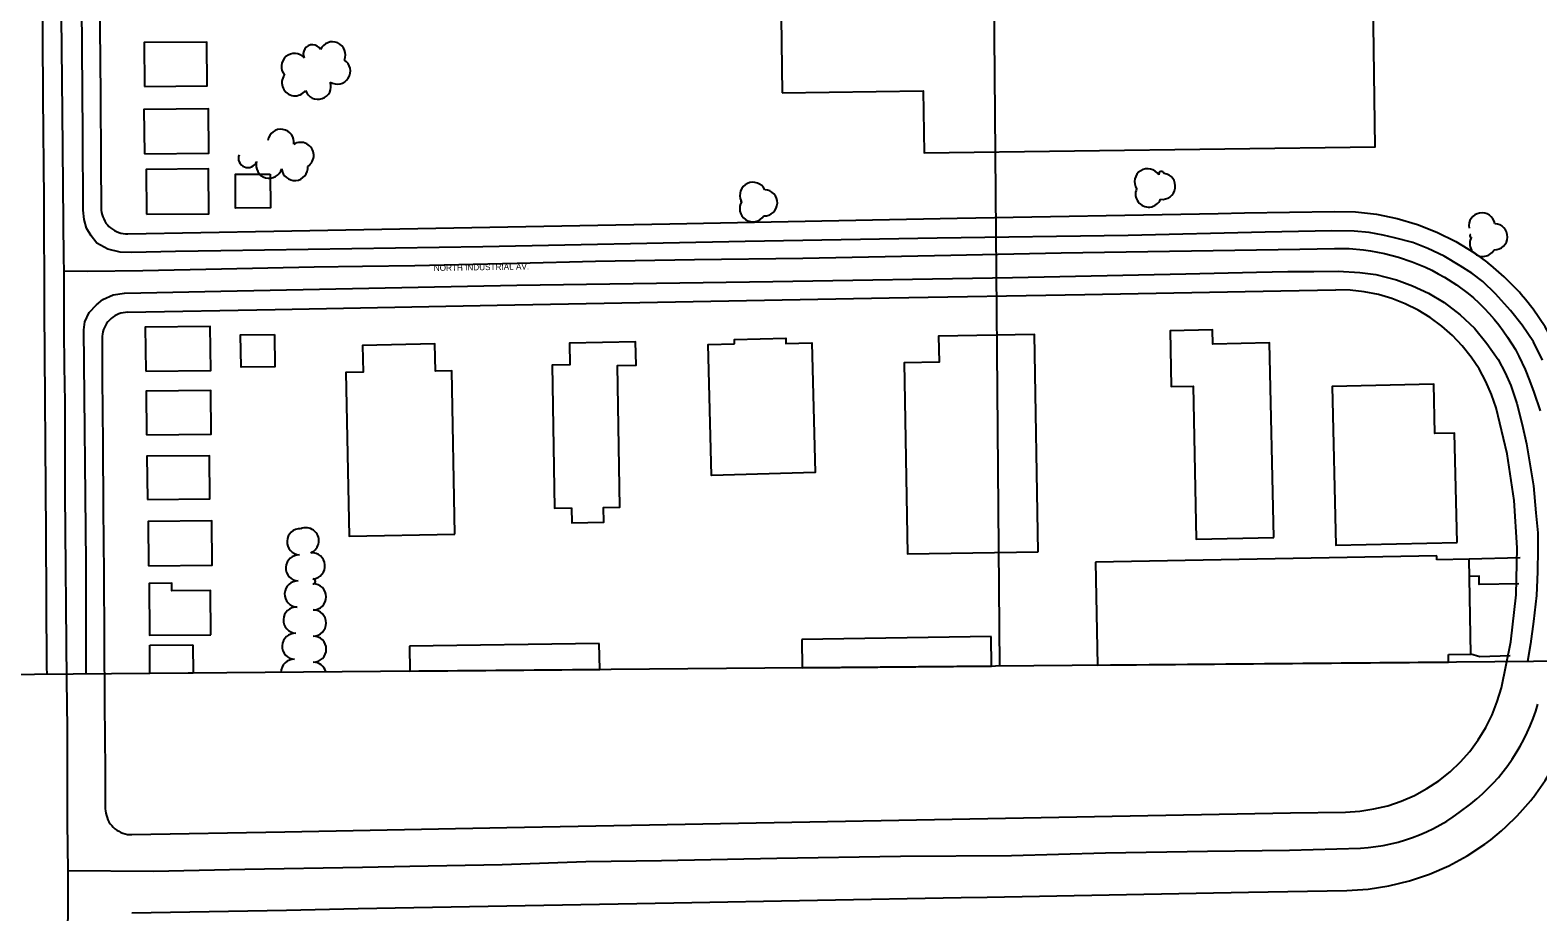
# Model space of a CAD drawing. Extents: x -2233 to 187241, y 4582 to 150524.
# Drawn here: x 116272 to 117426, y 57219 to 57894 of the extents above; entities that cross this region are included whole.
import ezdxf

# ---------------------------------------------------------------- set-up
doc = ezdxf.new("R2010")
doc.units = 0
for name, color, linetype in [('60', 7, 'Continuous'), ('BLDG', 7, 'Continuous'), ('GE_X_CL_2000', 7, 'Continuous'), ('GRID', 7, 'Continuous'), ('ROAD', 7, 'Continuous'), ('ROAD-NAME', 7, 'Continuous'), ('RW_X_Fee_RW', 7, 'Continuous'), ('TREES', 7, 'Continuous'), ('WALL', 7, 'Continuous')]:
    doc.layers.add(name, color=color, linetype=linetype)

msp = doc.modelspace()

# ---------------------------------------------------------------- linework, layer by layer
at = {"layer": '60'}
msp.add_line((120014.2, 57433.2), (115014.4, 57389.6), dxfattribs=at)
at = {"layer": 'BLDG'}
for p, q in [((117349.1, 57491.4), (117087.8, 57486.7)), ((117087.8, 57486.7), (117089.2, 57407.7)), ((117349.2, 57488.4), (117349.1, 57491.4)), ((117373.9, 57488.8), (117349.2, 57488.4)), ((117375.2, 57416.2), (117373.9, 57488.8)), ((116707.9, 57424.4), (116562.5, 57422.2)), ((116708.2, 57404.3), (116707.9, 57424.4)), ((117007.8, 57429.7), (116862.9, 57427.4)), ((116862.9, 57427.4), (116863.3, 57405.7)), ((117008.1, 57407), (117007.8, 57429.7)), ((116363.7, 57423), (116396.8, 57423.3)), ((116363.9, 57401.3), (116363.7, 57423)), ((116396.8, 57423.3), (116397, 57401.6)), ((116562.5, 57422.2), (116562.8, 57403.1)), ((117357.9, 57415.8), (117375.2, 57416.2)), ((117358, 57410), (117357.9, 57415.8)), ((116397, 57401.6), (116363.9, 57401.3)), ((116562.8, 57403.1), (116708.2, 57404.3)), ((116863.3, 57405.7), (117008.1, 57407)), ((117089.2, 57407.7), (117358, 57410))]:
    msp.add_line(p, q, dxfattribs=at)
for points in [[(116847.9, 57846.1), (116955.9, 57847.6), (116956.5, 57800.1), (117301.9, 57804.7), (117298.4, 58065.5), (117076.9, 58062.6), (117076.4, 58095.5), (117027.1, 58094.8), (117027.6, 58060.8), (116845.1, 58058.4)], [(116359.7, 57850.9), (116407.6, 57851.3), (116407.3, 57884.9), (116359.4, 57884.5)], [(116359.6, 57799.3), (116409, 57799.7), (116408.7, 57833.7), (116359.3, 57833.3)], [(116361.2, 57753), (116408.9, 57753.4), (116408.6, 57787.7), (116360.9, 57787.3)], [(116455.8, 57783.8), (116456.1, 57758), (116429.5, 57757.7), (116429.3, 57783.6)], [(116360.6, 57632.8), (116410.4, 57633.3), (116410.1, 57667), (116360.3, 57666.5)], [(116459.3, 57661), (116459.5, 57636.1), (116433.6, 57635.9), (116433.3, 57660.8)], [(116686.6, 57528.2), (116686.8, 57516.8), (116711.3, 57517.2), (116711.1, 57528.4), (116723.7, 57528.6), (116721.8, 57637.2), (116736, 57637.5), (116735.7, 57655.3), (116685, 57654.4), (116685.3, 57637.6), (116671.7, 57637.4), (116673.7, 57528)], [(116811.3, 57653.7), (116811.3, 57657.2), (116850.7, 57658.2), (116850.8, 57654), (116870.5, 57654.6), (116873.1, 57555.2), (116793.9, 57553.1), (116791.2, 57653.2)], [(117044, 57494.6), (117041.1, 57661), (116967.7, 57659.7), (116968, 57639.8), (116941.3, 57639.3), (116943.8, 57492.9)], [(117224.2, 57505.6), (117221.1, 57654.5), (117177.5, 57653.6), (117177.3, 57664.5), (117144.9, 57663.8), (117145.8, 57621.1), (117162.5, 57621.4), (117164.9, 57504.3)], [(116597.3, 57508), (116594.9, 57633.1), (116582.5, 57632.9), (116582.1, 57653.7), (116526.6, 57652.6), (116527, 57632), (116513.8, 57631.8), (116516.3, 57506.4)], [(117364.6, 57501.7), (117362.6, 57585.5), (117347.6, 57585.2), (117346.7, 57623), (117268.9, 57621.1), (117271.8, 57499.5)], [(116361.3, 57584.2), (116410.7, 57584.6), (116410.4, 57618), (116361, 57617.5)], [(116361.9, 57534.6), (116409.6, 57535), (116409.4, 57568.1), (116361.6, 57567.7)], [(116362.7, 57483.8), (116411.5, 57484.3), (116411.2, 57518.3), (116362.4, 57517.8)], [(116410.5, 57431), (116410.2, 57464.9), (116380.7, 57464.7), (116380.6, 57470.5), (116363.2, 57470.4), (116363.5, 57430.6)]]:
    msp.add_lwpolyline(points, close=True, dxfattribs=at)
at = {"layer": 'GE_X_CL_2000'}
for points in [[(116295.7, 57928.9), (116296.7, 57831.3), (116297.7, 57719.5), (116297.9, 57709.6)], [(116297.9, 57709.6), (116315.8, 57709.4), (116358.5, 57710), (116418.7, 57711.3), (116489.5, 57712.7), (116526.6, 57713.3), (116566.7, 57713.9), (116645, 57715.6), (116705, 57717), (116780.8, 57718.4), (116863.8, 57719.4), (116976.9, 57721.6), (117061.5, 57723.4), (117244.1, 57726.3), (117270.8, 57726.9), (117281.9, 57726.7), (117292.9, 57725.8), (117298.3, 57725), (117303.7, 57724.1), (117309.1, 57723), (117319.8, 57720.2), (117330.2, 57716.7), (117340.3, 57712.4), (117345.3, 57710.1), (117350.2, 57707.5), (117354.9, 57704.8), (117364.2, 57698.9), (117373.1, 57692.3), (117377.2, 57689), (117381.2, 57685.2), (117385.3, 57681.2), (117389.2, 57677), (117392.9, 57672.7), (117396.5, 57668.3), (117399.9, 57663.7), (117403.2, 57659), (117409.2, 57649.4), (117411.9, 57644.4), (117416.8, 57634.2), (117420.1, 57625.7), (117423.4, 57616.8), (117428.2, 57602.5)], [(116297.9, 57709.6), (116297.9, 57664.3), (116298.3, 57636.7), (116298.8, 57609.2), (116298.6, 57574.4), (116298.8, 57539.5), (116300.1, 57396), (116300.5, 57359.6), (116300.6, 57323.3), (116300.6, 57286.9), (116300.9, 57250.6)], [(116300.9, 57250.6), (116366.6, 57250), (116436.6, 57251.6), (116526.6, 57253.1), (116562.8, 57253.7), (116633.6, 57255.2), (116697.6, 57257.4), (116755.5, 57258.1), (116843.9, 57259.9), (116938.5, 57261.5), (117023.4, 57262), (117095.4, 57264), (117173.6, 57265.4), (117236.2, 57266.2), (117290.6, 57267.6), (117296.5, 57268.1), (117302.3, 57268.8), (117308.1, 57269.7), (117313.8, 57270.9), (117319.4, 57272.3), (117325, 57274), (117330.5, 57275.8), (117335.9, 57277.9), (117341.3, 57280.2), (117346.5, 57282.7), (117351.6, 57285.5), (117356.7, 57288.4), (117361.6, 57291.5), (117366.3, 57294.9), (117375.1, 57301.6), (117379.6, 57305.3), (117384, 57309.2), (117388.2, 57313.2), (117392.3, 57317.4), (117396.2, 57321.8), (117399.9, 57326.3), (117403.4, 57331), (117406.8, 57335.8), (117409.9, 57340.7), (117412.9, 57345.7), (117415.7, 57350.8), (117418.3, 57356.1), (117420.6, 57361.4), (117422.8, 57366.9), (117424.8, 57372.4), (117426.5, 57378)], [(116300.9, 57250.6), (116300.9, 57223.4), (116300.8, 57202.3)]]:
    msp.add_lwpolyline(points, dxfattribs=at)
at = {"layer": 'GRID'}
msp.add_line((116990.8, 60104.7), (117014.4, 57407), dxfattribs=at)
at = {"layer": 'ROAD'}
for points in [[(116272, 58111.6), (116275.3, 58098.1), (116277.6, 58083.6), (116279.4, 58069.3), (116281, 58052), (116281.2, 58024.2), (116281.4, 57935.6), (116281.8, 57842.9), (116282.7, 57764.2), (116283, 57680.2), (116284.1, 57508.5), (116284.8, 57406.1), (116284.9, 57400.6)], [(116418.1, 57725), (116383.4, 57724.4), (116349.8, 57723.7), (116341.2, 57723.9), (116331.7, 57726.4), (116323.3, 57730.9), (116318.8, 57736.5), (116315.4, 57742.4), (116313.4, 57749.1), (116312.8, 57756.2), (116312.6, 57814.4), (116311.5, 57945.9)], [(117430.1, 57641.2), (117423, 57655.2), (117414.4, 57668), (117405.6, 57679.2), (117394.1, 57692.2), (117384.3, 57701.5), (117375.9, 57708), (117367, 57713.6), (117354.8, 57720.8), (117342.2, 57726.7), (117330.7, 57731.4), (117316.6, 57735), (117307.9, 57737.1), (117297.2, 57739.1), (117285.8, 57740), (117268.8, 57740.3), (117217.7, 57739.2), (117112.7, 57736.7), (116966.6, 57734.8), (116819.5, 57732.2), (116618.8, 57728.2), (116418.1, 57725)], [(116418.1, 57694.2), (116644.8, 57698.6), (116840.7, 57701.5), (117024.3, 57704.5), (117157, 57707.4), (117210.9, 57708.6), (117235, 57709.2), (117255, 57709.1), (117273.5, 57709.5), (117290.2, 57708.5), (117302.4, 57707), (117318.1, 57702.8), (117330.4, 57698.3), (117342.8, 57692.5), (117354.6, 57685.4), (117366.9, 57675.9), (117378, 57665.7), (117387.4, 57654), (117396.1, 57641.7), (117401.5, 57631.7), (117405.7, 57621.8), (117410.4, 57608.1), (117414.4, 57592.1), (117417.7, 57577.2), (117420.2, 57561.9), (117423.2, 57545.1), (117424.9, 57524.4), (117426.4, 57509), (117426.4, 57496.6), (117426.2, 57479.3), (117425.4, 57461.2), (117423, 57441.1), (117420.9, 57424.1), (117418.6, 57410.5)], [(116315.1, 57400.9), (116315.1, 57486.4), (116313.2, 57664.5), (116314.1, 57670.6), (116317.3, 57677.8), (116322.9, 57683.7), (116327.7, 57687.8), (116335.6, 57691.2), (116344.4, 57692.7), (116357, 57692.9), (116418.1, 57694.2)]]:
    msp.add_lwpolyline(points, dxfattribs=at)
at = {"layer": 'RW_X_Fee_RW'}
for points in [[(116324.5, 58044), (116324.8, 57999), (116325.1, 57947.5), (116325.5, 57895.9), (116325.9, 57844.4), (116326.2, 57792.9), (116326.5, 57757.9)], [(116326.5, 57757.9), (116326.6, 57756.1), (116326.8, 57754.4), (116327.2, 57752.7), (116327.8, 57751), (116328.5, 57749.4), (116329.3, 57747.8), (116330.2, 57746.3), (116331.3, 57745), (116332.5, 57743.7), (116333.8, 57742.5), (116335.3, 57741.5), (116336.8, 57740.5), (116338.3, 57739.7), (116340, 57739.1), (116341.6, 57738.6), (116343.4, 57738.2), (116345.1, 57738.1), (116346.9, 57738)], [(116346.9, 57738), (116458.6, 57740.1), (116761.8, 57745.8), (116981.8, 57749.9), (117181.8, 57753.6), (117201.8, 57754), (117270.7, 57755.2)], [(117270.7, 57755.2), (117286.8, 57754.8), (117302.9, 57753), (117318.7, 57749.8), (117334.2, 57745.2), (117349.2, 57739.3), (117363.7, 57732.1), (117377.5, 57723.7), (117388.2, 57715.9)], [(117452.1, 57621.3), (117446.8, 57637), (117440.1, 57652.2), (117432.1, 57666.7), (117422.8, 57680.4), (117416.9, 57687.8), (117413.7, 57691.7), (117412.3, 57693.3), (117402.5, 57703.4), (117400.7, 57705.1), (117390.4, 57714.1), (117388.2, 57715.9)], [(116346.8, 57678), (116459.7, 57680.1), (116629.7, 57683.3), (116779.7, 57686.1), (116929.7, 57688.9), (117079.6, 57691.7), (117229.6, 57694.5), (117271.8, 57695.2)], [(117394.5, 57604.7), (117391, 57615), (117386.6, 57625), (117381.4, 57634.6), (117375.4, 57643.7), (117368.5, 57652.3), (117361, 57660.2), (117352.8, 57667.4), (117344, 57673.9), (117334.7, 57679.6), (117324.9, 57684.4), (117314.7, 57688.4), (117304.3, 57691.5), (117293.5, 57693.7), (117282.7, 57694.9), (117271.8, 57695.2)], [(116346.8, 57678), (116345.1, 57677.9), (116343.4, 57677.6), (116341.7, 57677.2), (116340.1, 57676.7), (116338.5, 57676), (116336.9, 57675.2), (116335.5, 57674.2), (116334.1, 57673.1), (116332.9, 57672), (116331.7, 57670.7), (116330.7, 57669.3), (116329.8, 57667.8), (116329, 57666.3), (116328.3, 57664.7), (116327.8, 57663), (116327.5, 57661.3), (116327.3, 57659.6), (116327.2, 57657.9)], [(116327.2, 57657.9), (116327.4, 57627.6), (116327.7, 57577.6), (116328.1, 57527.6), (116328.5, 57477.6)], [(117410.7, 57497.7), (117408.4, 57533.8), (117403, 57569.5), (117394.5, 57604.7)], [(117398.5, 57390.3), (117405.7, 57425.7), (117409.7, 57461.6), (117410.7, 57497.7)], [(116328.5, 57477.6), (116328.8, 57427.6), (116329.2, 57377.6), (116329.5, 57327.6), (116329.7, 57297.8)], [(117279.2, 57295.3), (117290.1, 57295.9), (117300.9, 57297.6), (117311.5, 57300.1), (117321.9, 57303.6), (117331.9, 57308), (117341.5, 57313.2), (117350.6, 57319.2), (117359.2, 57326), (117367.1, 57333.6), (117374.3, 57341.7), (117380.8, 57350.5), (117386.5, 57359.9), (117391.4, 57369.6), (117395.4, 57379.8), (117398.5, 57390.3)], [(117390.3, 57274), (117398.5, 57280.9), (117402.1, 57284.1), (117410.3, 57292), (117413, 57295), (117421, 57304.1), (117422.5, 57306.1), (117423.1, 57306.7), (117432.1, 57319.3), (117440, 57332.6), (117446.8, 57346.5), (117452.3, 57360.9), (117456.7, 57375.8)], [(116329.7, 57297.8), (116329.8, 57296.1), (116330.1, 57294.3), (116330.5, 57292.6), (116331, 57291), (116331.7, 57289.3), (116332.5, 57287.8), (116333.5, 57286.3), (116334.6, 57284.9), (116335.8, 57283.7), (116337.1, 57282.5), (116338.5, 57281.4), (116340, 57280.5), (116341.6, 57279.7), (116343.2, 57279.1), (116344.9, 57278.6), (116346.6, 57278.2), (116348.4, 57278), (116350.1, 57278)], [(116350.1, 57278), (116467.2, 57280.2), (116637.2, 57283.4), (116787.1, 57286.2), (116937.1, 57289), (117087.1, 57291.8), (117237.1, 57294.6), (117279.2, 57295.3)], [(117280.3, 57235.3), (117296.4, 57236.3), (117312.4, 57238.7), (117328.1, 57242.5), (117343.4, 57247.6), (117358.2, 57254.1), (117372.4, 57261.8), (117385.9, 57270.7), (117390.3, 57274)], [(116350.1, 57218), (116468.3, 57220.2), (116523.3, 57221.3), (116765, 57225.8), (116984.9, 57229.8), (117004.9, 57230.2), (117204.9, 57233.9), (117280.3, 57235.3)]]:
    msp.add_lwpolyline(points, dxfattribs=at)
at = {"layer": 'TREES'}
for centre, radius, start, end in [((116474.5, 57866.1), 10, 40.5586, 220.5586), ((116488.2, 57875.9), 6.95, 27.6243, 207.6243), ((116503.6, 57875.1), 10, 336.4308, 156.4308), ((116507.3, 57862.7), 10, 237.3098, 57.3098), ((116474.9, 57853.7), 10, 143.6967, 323.6967), ((116492.5, 57851), 10, 198.8564, 18.8564), ((116464.1, 57808.1), 10, 351.3099, 171.3099), ((116479.3, 57798.1), 10, 302.2668, 122.2668), ((116438.8, 57795.9), 7.18, 158.513, 338.513), ((116455.1, 57790.6), 10, 164.1919, 344.1919), ((116474.7, 57788.8), 10, 185.2124, 5.2124), ((117127.7, 57777.9), 10, 32.1454, 212.1454), ((117138.3, 57783.7), 2.18, 14.4893, 194.4893), ((117138.9, 57774.4), 10, 261.8183, 81.8183), ((116825.5, 57767.5), 10, 24.9988, 204.9988), ((116834.2, 57761.8), 10, 267.8209, 87.8209), ((117128.4, 57768.5), 10, 156.2148, 336.2148), ((116825.4, 57757.3), 10, 146.6525, 326.6525), ((116816.7, 57763), 0.426, 140.7006, 320.7006), ((117383.6, 57744.1), 10, 9.9599, 189.9599), ((117375.3, 57736.5), 0.943, 105.9811, 285.9811), ((117393.2, 57735.8), 10, 268.6775, 88.6775), ((117384.3, 57730.7), 10, 150.963, 330.963), ((116478.8, 57502.2), 10, 87.3622, 267.3622), ((116483.2, 57503), 10, 293.1049, 113.1049), ((116487.9, 57483.8), 10, 274.6981, 94.6981), ((116477.9, 57482.2), 10, 87.3622, 267.3622), ((116477, 57462.2), 10, 87.3622, 267.3622), ((116488.7, 57471.9), 1.91, 270.1372, 90.1372), ((116488.8, 57460), 10, 270.1372, 90.1372), ((116476, 57442.2), 10, 87.3622, 267.3622), ((116488.8, 57440), 10, 270.1372, 90.1372), ((116475.1, 57422.2), 10, 87.3622, 267.3622), ((116488.9, 57420), 10, 270.1372, 90.1372), ((116474.2, 57402.3), 10, 87.3622, 180.357), ((116488.9, 57400), 10, 14.4702, 90.1372)]:
    msp.add_arc(centre, radius, start, end, dxfattribs=at)
at = {"layer": 'WALL'}
msp.add_line((117412.9, 57489.9), (117373.9, 57488.8), dxfattribs=at)
for points in [[(117411.9, 57469.9), (117381.6, 57469.4), (117381.4, 57475.9), (117374.1, 57475.6)], [(117405.3, 57414.8), (117382.1, 57414.1), (117375.2, 57416.2)]]:
    msp.add_lwpolyline(points, dxfattribs=at)

# ---------------------------------------------------------------- texts
at = {"layer": 'ROAD-NAME'}
msp.add_text('NORTH INDUSTRIAL AV.', height=4.68, rotation=0.8936, dxfattribs=at).set_placement((116581.2, 57709.6))

doc.saveas('drawing.dxf')
